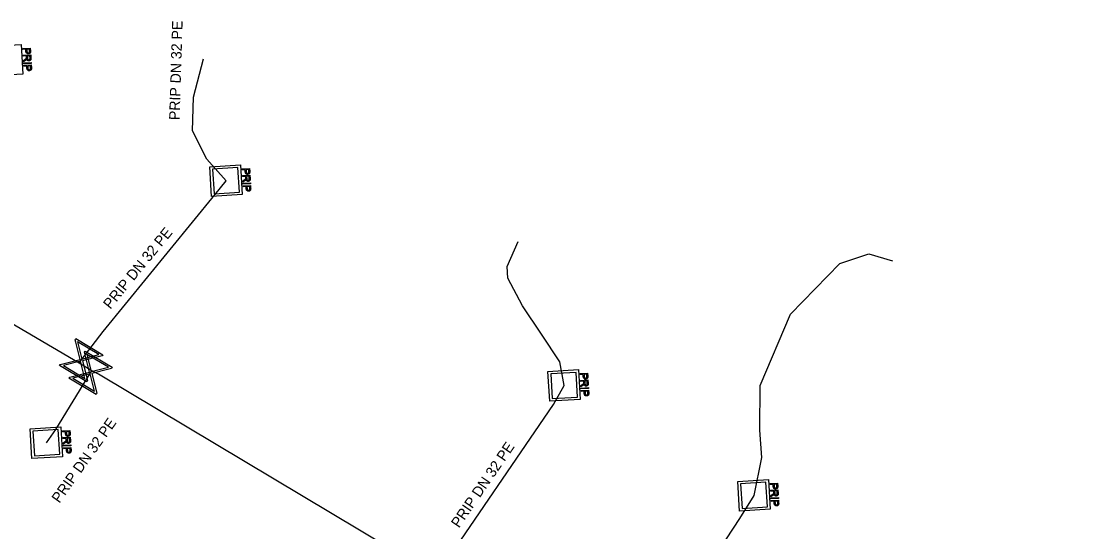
# Model space of a CAD drawing. Extents: x -643544 to -637295, y -1119190 to -1111715.
# Drawn here: x -641968.8 to -641917.8, y -1113600.1 to -1113575.9 of the extents above; entities that cross this region are included whole.
import ezdxf

# ---------------------------------------------------------------- set-up
doc = ezdxf.new("R2010")
doc.units = 0
for name, color, linetype in [('Default', 7, 'Continuous'), ('VP Popis přípojky', 7, 'Continuous'), ('VP Přípojka', 7, 'Continuous'), ('VP Řad', 7, 'Continuous'), ('VP Šachta', 7, 'Continuous'), ('VP Šoupě', 7, 'Continuous')]:
    doc.layers.add(name, color=color, linetype=linetype)

msp = doc.modelspace()

# ---------------------------------------------------------------- linework, layer by layer
at = {"layer": 'Default'}
for points in [[(-641968.59, -1113577.714), (-641968.558, -1113577.692), (-641968.542, -1113577.677), (-641968.526, -1113577.663), (-641968.52, -1113577.652), (-641968.514, -1113577.64), (-641968.512, -1113577.629), (-641968.51, -1113577.622), (-641968.511, -1113577.603)], [(-641968.309, -1113577.648), (-641968.306, -1113577.695), (-641968.315, -1113577.721), (-641968.323, -1113577.746), (-641968.346, -1113577.763), (-641968.37, -1113577.779), (-641968.399, -1113577.78), (-641968.438, -1113577.783), (-641968.465, -1113577.76), (-641968.492, -1113577.737), (-641968.502, -1113577.686), (-641968.511, -1113577.705), (-641968.519, -1113577.715), (-641968.536, -1113577.737), (-641968.564, -1113577.757)], [(-641968.329, -1113577.304), (-641968.327, -1113577.34), (-641968.33, -1113577.359), (-641968.333, -1113577.385), (-641968.344, -1113577.404), (-641968.355, -1113577.423), (-641968.376, -1113577.435), (-641968.398, -1113577.446), (-641968.425, -1113577.448), (-641968.471, -1113577.451), (-641968.504, -1113577.424), (-641968.536, -1113577.397), (-641968.541, -1113577.321)], [(-641968.499, -1113577.319), (-641968.497, -1113577.365), (-641968.479, -1113577.383), (-641968.46, -1113577.401), (-641968.429, -1113577.399), (-641968.407, -1113577.398), (-641968.392, -1113577.386), (-641968.376, -1113577.374), (-641968.373, -1113577.356), (-641968.37, -1113577.343), (-641968.372, -1113577.31)], [(-641968.468, -1113577.647), (-641968.466, -1113577.68), (-641968.458, -1113577.698), (-641968.451, -1113577.716), (-641968.435, -1113577.724), (-641968.42, -1113577.733), (-641968.402, -1113577.732), (-641968.378, -1113577.73), (-641968.362, -1113577.711), (-641968.347, -1113577.692), (-641968.349, -1113577.651)], [(-641968.284, -1113578.105), (-641968.281, -1113578.14), (-641968.284, -1113578.16), (-641968.287, -1113578.186), (-641968.298, -1113578.205), (-641968.31, -1113578.224), (-641968.331, -1113578.235), (-641968.352, -1113578.247), (-641968.379, -1113578.249), (-641968.425, -1113578.251), (-641968.458, -1113578.225), (-641968.491, -1113578.198), (-641968.495, -1113578.122)], [(-641968.454, -1113578.12), (-641968.451, -1113578.166), (-641968.433, -1113578.184), (-641968.415, -1113578.202), (-641968.383, -1113578.2), (-641968.361, -1113578.199), (-641968.346, -1113578.187), (-641968.331, -1113578.175), (-641968.327, -1113578.156), (-641968.324, -1113578.144), (-641968.326, -1113578.111)], [(-641957.919, -1113583.024), (-641957.917, -1113583.06), (-641957.92, -1113583.079), (-641957.923, -1113583.105), (-641957.934, -1113583.124), (-641957.945, -1113583.143), (-641957.966, -1113583.155), (-641957.988, -1113583.166), (-641958.015, -1113583.168), (-641958.061, -1113583.171), (-641958.094, -1113583.144), (-641958.126, -1113583.117), (-641958.131, -1113583.041)], [(-641958.089, -1113583.039), (-641958.087, -1113583.085), (-641958.069, -1113583.103), (-641958.05, -1113583.121), (-641958.019, -1113583.119), (-641957.997, -1113583.118), (-641957.982, -1113583.106), (-641957.966, -1113583.094), (-641957.963, -1113583.076), (-641957.96, -1113583.063), (-641957.962, -1113583.03)], [(-641958.18, -1113583.434), (-641958.148, -1113583.412), (-641958.132, -1113583.397), (-641958.116, -1113583.383), (-641958.11, -1113583.372), (-641958.104, -1113583.36), (-641958.102, -1113583.349), (-641958.1, -1113583.342), (-641958.101, -1113583.323)], [(-641957.899, -1113583.368), (-641957.896, -1113583.415), (-641957.905, -1113583.441), (-641957.913, -1113583.466), (-641957.936, -1113583.483), (-641957.96, -1113583.499), (-641957.989, -1113583.5), (-641958.028, -1113583.503), (-641958.055, -1113583.48), (-641958.082, -1113583.457), (-641958.092, -1113583.406), (-641958.101, -1113583.425), (-641958.109, -1113583.435), (-641958.126, -1113583.457), (-641958.154, -1113583.477)], [(-641957.874, -1113583.825), (-641957.871, -1113583.86), (-641957.874, -1113583.88), (-641957.877, -1113583.906), (-641957.888, -1113583.925), (-641957.9, -1113583.944), (-641957.921, -1113583.955), (-641957.942, -1113583.967), (-641957.969, -1113583.969), (-641958.015, -1113583.971), (-641958.048, -1113583.945), (-641958.081, -1113583.918), (-641958.085, -1113583.842)], [(-641958.058, -1113583.367), (-641958.056, -1113583.4), (-641958.048, -1113583.418), (-641958.041, -1113583.436), (-641958.025, -1113583.444), (-641958.01, -1113583.453), (-641957.992, -1113583.452), (-641957.968, -1113583.45), (-641957.952, -1113583.431), (-641957.937, -1113583.412), (-641957.939, -1113583.371)], [(-641958.044, -1113583.84), (-641958.041, -1113583.886), (-641958.023, -1113583.904), (-641958.005, -1113583.922), (-641957.973, -1113583.92), (-641957.951, -1113583.919), (-641957.936, -1113583.907), (-641957.921, -1113583.895), (-641957.917, -1113583.876), (-641957.914, -1113583.864), (-641957.916, -1113583.831)], [(-641941.869, -1113592.744), (-641941.867, -1113592.78), (-641941.87, -1113592.799), (-641941.873, -1113592.825), (-641941.884, -1113592.844), (-641941.895, -1113592.863), (-641941.916, -1113592.875), (-641941.938, -1113592.886), (-641941.965, -1113592.888), (-641942.011, -1113592.891), (-641942.044, -1113592.864), (-641942.076, -1113592.837), (-641942.081, -1113592.761)], [(-641942.039, -1113592.759), (-641942.037, -1113592.805), (-641942.019, -1113592.823), (-641942, -1113592.841), (-641941.969, -1113592.839), (-641941.947, -1113592.838), (-641941.932, -1113592.826), (-641941.916, -1113592.814), (-641941.913, -1113592.796), (-641941.91, -1113592.783), (-641941.912, -1113592.75)], [(-641942.13, -1113593.154), (-641942.098, -1113593.132), (-641942.082, -1113593.117), (-641942.066, -1113593.103), (-641942.06, -1113593.092), (-641942.054, -1113593.08), (-641942.052, -1113593.069), (-641942.05, -1113593.062), (-641942.051, -1113593.043)], [(-641941.849, -1113593.088), (-641941.846, -1113593.135), (-641941.855, -1113593.161), (-641941.863, -1113593.186), (-641941.886, -1113593.203), (-641941.91, -1113593.219), (-641941.939, -1113593.22), (-641941.978, -1113593.223), (-641942.005, -1113593.2), (-641942.032, -1113593.177), (-641942.042, -1113593.126), (-641942.051, -1113593.145), (-641942.059, -1113593.155), (-641942.076, -1113593.177), (-641942.104, -1113593.197)], [(-641942.008, -1113593.087), (-641942.006, -1113593.12), (-641941.998, -1113593.138), (-641941.991, -1113593.156), (-641941.975, -1113593.164), (-641941.96, -1113593.173), (-641941.942, -1113593.172), (-641941.918, -1113593.17), (-641941.902, -1113593.151), (-641941.887, -1113593.132), (-641941.889, -1113593.091)], [(-641941.824, -1113593.545), (-641941.821, -1113593.58), (-641941.824, -1113593.6), (-641941.827, -1113593.626), (-641941.838, -1113593.645), (-641941.85, -1113593.664), (-641941.871, -1113593.675), (-641941.892, -1113593.687), (-641941.919, -1113593.689), (-641941.965, -1113593.691), (-641941.998, -1113593.665), (-641942.031, -1113593.638), (-641942.035, -1113593.562)], [(-641941.994, -1113593.56), (-641941.991, -1113593.606), (-641941.973, -1113593.624), (-641941.955, -1113593.642), (-641941.923, -1113593.64), (-641941.901, -1113593.639), (-641941.886, -1113593.627), (-641941.871, -1113593.615), (-641941.867, -1113593.596), (-641941.864, -1113593.584), (-641941.866, -1113593.551)], [(-641966.449, -1113595.464), (-641966.447, -1113595.5), (-641966.45, -1113595.519), (-641966.453, -1113595.545), (-641966.464, -1113595.564), (-641966.475, -1113595.583), (-641966.496, -1113595.595), (-641966.518, -1113595.606), (-641966.545, -1113595.608), (-641966.591, -1113595.611), (-641966.624, -1113595.584), (-641966.656, -1113595.557), (-641966.661, -1113595.481)], [(-641966.619, -1113595.479), (-641966.617, -1113595.525), (-641966.599, -1113595.543), (-641966.58, -1113595.561), (-641966.549, -1113595.559), (-641966.527, -1113595.558), (-641966.512, -1113595.546), (-641966.496, -1113595.534), (-641966.493, -1113595.516), (-641966.49, -1113595.503), (-641966.492, -1113595.47)], [(-641966.71, -1113595.874), (-641966.678, -1113595.852), (-641966.662, -1113595.837), (-641966.646, -1113595.823), (-641966.64, -1113595.812), (-641966.634, -1113595.8), (-641966.632, -1113595.789), (-641966.63, -1113595.782), (-641966.631, -1113595.763)], [(-641966.429, -1113595.808), (-641966.426, -1113595.855), (-641966.435, -1113595.881), (-641966.443, -1113595.906), (-641966.466, -1113595.923), (-641966.49, -1113595.939), (-641966.519, -1113595.94), (-641966.558, -1113595.943), (-641966.585, -1113595.92), (-641966.612, -1113595.897), (-641966.622, -1113595.846), (-641966.631, -1113595.865), (-641966.639, -1113595.875), (-641966.656, -1113595.897), (-641966.684, -1113595.917)], [(-641966.588, -1113595.807), (-641966.586, -1113595.84), (-641966.578, -1113595.858), (-641966.571, -1113595.876), (-641966.555, -1113595.884), (-641966.54, -1113595.893), (-641966.522, -1113595.892), (-641966.498, -1113595.89), (-641966.482, -1113595.871), (-641966.467, -1113595.852), (-641966.469, -1113595.811)], [(-641966.404, -1113596.265), (-641966.401, -1113596.3), (-641966.404, -1113596.32), (-641966.407, -1113596.346), (-641966.418, -1113596.365), (-641966.43, -1113596.384), (-641966.451, -1113596.395), (-641966.472, -1113596.407), (-641966.499, -1113596.409), (-641966.545, -1113596.411), (-641966.578, -1113596.385), (-641966.611, -1113596.358), (-641966.615, -1113596.282)], [(-641966.574, -1113596.28), (-641966.571, -1113596.326), (-641966.553, -1113596.344), (-641966.535, -1113596.362), (-641966.503, -1113596.36), (-641966.481, -1113596.359), (-641966.466, -1113596.347), (-641966.451, -1113596.335), (-641966.447, -1113596.316), (-641966.444, -1113596.304), (-641966.446, -1113596.271)], [(-641932.849, -1113597.964), (-641932.847, -1113598), (-641932.85, -1113598.019), (-641932.853, -1113598.045), (-641932.864, -1113598.064), (-641932.875, -1113598.083), (-641932.896, -1113598.095), (-641932.918, -1113598.106), (-641932.945, -1113598.108), (-641932.991, -1113598.111), (-641933.024, -1113598.084), (-641933.056, -1113598.057), (-641933.061, -1113597.981)], [(-641933.019, -1113597.979), (-641933.017, -1113598.025), (-641932.999, -1113598.043), (-641932.98, -1113598.061), (-641932.949, -1113598.059), (-641932.927, -1113598.058), (-641932.912, -1113598.046), (-641932.896, -1113598.034), (-641932.893, -1113598.016), (-641932.89, -1113598.003), (-641932.892, -1113597.97)], [(-641933.11, -1113598.374), (-641933.078, -1113598.352), (-641933.062, -1113598.337), (-641933.046, -1113598.323), (-641933.04, -1113598.312), (-641933.034, -1113598.3), (-641933.032, -1113598.289), (-641933.03, -1113598.282), (-641933.031, -1113598.263)], [(-641932.829, -1113598.308), (-641932.826, -1113598.355), (-641932.835, -1113598.381), (-641932.843, -1113598.406), (-641932.866, -1113598.423), (-641932.89, -1113598.439), (-641932.919, -1113598.44), (-641932.958, -1113598.443), (-641932.985, -1113598.42), (-641933.012, -1113598.397), (-641933.022, -1113598.346), (-641933.031, -1113598.365), (-641933.039, -1113598.375), (-641933.056, -1113598.397), (-641933.084, -1113598.417)], [(-641932.988, -1113598.307), (-641932.986, -1113598.34), (-641932.978, -1113598.358), (-641932.971, -1113598.376), (-641932.955, -1113598.384), (-641932.94, -1113598.393), (-641932.922, -1113598.392), (-641932.898, -1113598.39), (-641932.882, -1113598.371), (-641932.867, -1113598.352), (-641932.869, -1113598.311)], [(-641932.804, -1113598.765), (-641932.801, -1113598.8), (-641932.804, -1113598.82), (-641932.807, -1113598.846), (-641932.818, -1113598.865), (-641932.83, -1113598.884), (-641932.851, -1113598.895), (-641932.872, -1113598.907), (-641932.899, -1113598.909), (-641932.945, -1113598.911), (-641932.978, -1113598.885), (-641933.011, -1113598.858), (-641933.015, -1113598.782)], [(-641932.974, -1113598.78), (-641932.971, -1113598.826), (-641932.953, -1113598.844), (-641932.935, -1113598.862), (-641932.903, -1113598.86), (-641932.881, -1113598.859), (-641932.866, -1113598.847), (-641932.851, -1113598.835), (-641932.847, -1113598.816), (-641932.844, -1113598.804), (-641932.846, -1113598.771)]]:
    msp.add_open_spline(points, degree=3, dxfattribs=at)
at = {"layer": 'VP Přípojka'}
for points in [[(-641959.04, -1113583.47), (-641959.96, -1113582.44), (-641960.63, -1113581.11), (-641960.58, -1113579.5), (-641960.12, -1113577.69)], [(-641966.02, -1113592.14), (-641965.92, -1113591.99), (-641964.88, -1113590.63), (-641959.58, -1113584.14), (-641959.04, -1113583.47)], [(-641942.99, -1113593.19), (-641943.2, -1113592.07), (-641944.06, -1113590.76), (-641944.97, -1113589.41), (-641945.66, -1113588.1), (-641945.69, -1113587.55), (-641945.17, -1113586.36)], [(-641933.97, -1113598.41), (-641933.6, -1113596.62), (-641933.7, -1113595.31), (-641933.68, -1113593.2), (-641932.24, -1113589.81), (-641929.9, -1113587.4), (-641928.53, -1113586.94), (-641927.4, -1113587.27)], [(-641967.57, -1113595.91), (-641967.13, -1113595.29), (-641965.472, -1113592.587), (-641965.41, -1113592.49)], [(-641949.06, -1113602.26), (-641948.99, -1113602.13), (-641943.5, -1113594.09), (-641942.99, -1113593.19)], [(-641940.095, -1113607.795), (-641939.95, -1113607.6), (-641934.64, -1113599.51), (-641933.97, -1113598.41)]]:
    msp.add_lwpolyline(points, dxfattribs=at)
at = {"layer": 'VP Řad'}
msp.add_lwpolyline([(-641859.55, -1113636.01), (-641870.93, -1113636.46), (-641876.19, -1113636.24), (-641882.45, -1113635.53), (-641889.22, -1113633.78), (-641893.42, -1113632.41), (-641895.98, -1113631.55), (-641900.72, -1113629.94), (-641901.77, -1113629.46), (-641906.24, -1113627.68), (-641908.87, -1113626.41), (-641920.89, -1113619.14), (-641921.57, -1113618.77), (-641925.68, -1113616.26), (-641940.06, -1113607.75), (-641944.87, -1113604.7), (-641949.06, -1113602.26), (-641949.88, -1113601.76), (-641965.1, -1113592.66), (-641965.255, -1113592.575), (-641965.41, -1113592.49), (-641966.02, -1113592.14), (-641975.16, -1113586.77)], dxfattribs=at)
at = {"layer": 'VP Šachta'}
for points in [[(-641968.687, -1113578.413), (-641970.136, -1113578.498), (-641970.219, -1113577.087), (-641968.77, -1113577.002), (-641968.687, -1113578.413)], [(-641968.695, -1113577.191), (-641968.337, -1113577.17), (-641968.329, -1113577.304)], [(-641968.541, -1113577.321), (-641968.546, -1113577.229), (-641968.692, -1113577.237), (-641968.695, -1113577.191)], [(-641968.677, -1113577.51), (-641968.318, -1113577.489), (-641968.309, -1113577.648)], [(-641968.511, -1113577.603), (-641968.514, -1113577.549), (-641968.674, -1113577.558), (-641968.677, -1113577.51)], [(-641968.564, -1113577.757), (-641968.658, -1113577.825), (-641968.662, -1113577.765), (-641968.59, -1113577.714)], [(-641968.372, -1113577.31), (-641968.377, -1113577.219), (-641968.505, -1113577.226)], [(-641968.505, -1113577.226), (-641968.499, -1113577.319)], [(-641968.349, -1113577.651), (-641968.356, -1113577.539), (-641968.474, -1113577.546)], [(-641968.474, -1113577.546), (-641968.468, -1113577.647)], [(-641968.657, -1113577.874), (-641968.298, -1113577.853), (-641968.296, -1113577.899), (-641968.654, -1113577.92), (-641968.657, -1113577.874)], [(-641968.65, -1113577.992), (-641968.291, -1113577.971), (-641968.284, -1113578.105)], [(-641968.495, -1113578.122), (-641968.501, -1113578.03), (-641968.647, -1113578.038), (-641968.65, -1113577.992)], [(-641968.326, -1113578.111), (-641968.331, -1113578.02), (-641968.459, -1113578.027)], [(-641968.459, -1113578.027), (-641968.454, -1113578.12)], [(-641958.277, -1113584.133), (-641959.726, -1113584.218), (-641959.809, -1113582.807), (-641958.36, -1113582.722), (-641958.277, -1113584.133)], [(-641958.476, -1113582.85), (-641959.679, -1113582.92), (-641959.61, -1113584.09), (-641958.407, -1113584.02), (-641958.476, -1113582.85)], [(-641958.285, -1113582.911), (-641957.927, -1113582.89), (-641957.919, -1113583.024)], [(-641958.131, -1113583.041), (-641958.136, -1113582.949), (-641958.282, -1113582.957), (-641958.285, -1113582.911)], [(-641958.267, -1113583.23), (-641957.908, -1113583.209), (-641957.899, -1113583.368)], [(-641958.101, -1113583.323), (-641958.104, -1113583.269), (-641958.264, -1113583.278), (-641958.267, -1113583.23)], [(-641957.962, -1113583.03), (-641957.967, -1113582.939), (-641958.095, -1113582.946)], [(-641958.095, -1113582.946), (-641958.089, -1113583.039)], [(-641957.939, -1113583.371), (-641957.946, -1113583.259), (-641958.064, -1113583.266)], [(-641958.064, -1113583.266), (-641958.058, -1113583.367)], [(-641958.154, -1113583.477), (-641958.248, -1113583.545), (-641958.252, -1113583.485), (-641958.18, -1113583.434)], [(-641958.247, -1113583.594), (-641957.888, -1113583.573), (-641957.886, -1113583.619), (-641958.244, -1113583.64), (-641958.247, -1113583.594)], [(-641958.24, -1113583.712), (-641957.881, -1113583.691), (-641957.874, -1113583.825)], [(-641958.085, -1113583.842), (-641958.091, -1113583.75), (-641958.237, -1113583.758), (-641958.24, -1113583.712)], [(-641957.916, -1113583.831), (-641957.921, -1113583.74), (-641958.049, -1113583.747)], [(-641958.049, -1113583.747), (-641958.044, -1113583.84)], [(-641942.227, -1113593.853), (-641943.676, -1113593.938), (-641943.759, -1113592.527), (-641942.31, -1113592.442), (-641942.227, -1113593.853)], [(-641942.426, -1113592.57), (-641943.629, -1113592.64), (-641943.56, -1113593.81), (-641942.357, -1113593.74), (-641942.426, -1113592.57)], [(-641942.235, -1113592.631), (-641941.877, -1113592.61), (-641941.869, -1113592.744)], [(-641942.081, -1113592.761), (-641942.086, -1113592.669), (-641942.232, -1113592.677), (-641942.235, -1113592.631)], [(-641942.217, -1113592.95), (-641941.858, -1113592.929), (-641941.849, -1113593.088)], [(-641942.051, -1113593.043), (-641942.054, -1113592.989), (-641942.214, -1113592.998), (-641942.217, -1113592.95)], [(-641941.912, -1113592.75), (-641941.917, -1113592.659), (-641942.045, -1113592.666)], [(-641942.045, -1113592.666), (-641942.039, -1113592.759)], [(-641941.889, -1113593.091), (-641941.896, -1113592.979), (-641942.014, -1113592.986)], [(-641942.014, -1113592.986), (-641942.008, -1113593.087)], [(-641942.104, -1113593.197), (-641942.198, -1113593.265), (-641942.202, -1113593.205), (-641942.13, -1113593.154)], [(-641942.197, -1113593.314), (-641941.838, -1113593.293), (-641941.836, -1113593.339), (-641942.194, -1113593.36), (-641942.197, -1113593.314)], [(-641942.19, -1113593.432), (-641941.831, -1113593.411), (-641941.824, -1113593.545)], [(-641942.035, -1113593.562), (-641942.041, -1113593.47), (-641942.187, -1113593.478), (-641942.19, -1113593.432)], [(-641941.866, -1113593.551), (-641941.871, -1113593.46), (-641941.999, -1113593.467)], [(-641941.999, -1113593.467), (-641941.994, -1113593.56)], [(-641966.807, -1113596.573), (-641968.256, -1113596.658), (-641968.339, -1113595.247), (-641966.89, -1113595.162), (-641966.807, -1113596.573)], [(-641967.006, -1113595.29), (-641968.209, -1113595.36), (-641968.14, -1113596.53), (-641966.937, -1113596.46), (-641967.006, -1113595.29)], [(-641966.815, -1113595.351), (-641966.457, -1113595.33), (-641966.449, -1113595.464)], [(-641966.661, -1113595.481), (-641966.666, -1113595.389), (-641966.812, -1113595.397), (-641966.815, -1113595.351)], [(-641966.492, -1113595.47), (-641966.497, -1113595.379), (-641966.625, -1113595.386)], [(-641966.625, -1113595.386), (-641966.619, -1113595.479)], [(-641966.797, -1113595.67), (-641966.438, -1113595.649), (-641966.429, -1113595.808)], [(-641966.631, -1113595.763), (-641966.634, -1113595.709), (-641966.794, -1113595.718), (-641966.797, -1113595.67)], [(-641966.684, -1113595.917), (-641966.778, -1113595.985), (-641966.782, -1113595.925), (-641966.71, -1113595.874)], [(-641966.777, -1113596.034), (-641966.418, -1113596.013), (-641966.416, -1113596.059), (-641966.774, -1113596.08), (-641966.777, -1113596.034)], [(-641966.469, -1113595.811), (-641966.476, -1113595.699), (-641966.594, -1113595.706)], [(-641966.594, -1113595.706), (-641966.588, -1113595.807)], [(-641966.77, -1113596.152), (-641966.411, -1113596.131), (-641966.404, -1113596.265)], [(-641966.615, -1113596.282), (-641966.621, -1113596.19), (-641966.767, -1113596.198), (-641966.77, -1113596.152)], [(-641966.446, -1113596.271), (-641966.451, -1113596.18), (-641966.579, -1113596.187)], [(-641966.579, -1113596.187), (-641966.574, -1113596.28)], [(-641933.207, -1113599.073), (-641934.656, -1113599.158), (-641934.739, -1113597.747), (-641933.29, -1113597.662), (-641933.207, -1113599.073)], [(-641933.406, -1113597.79), (-641934.609, -1113597.86), (-641934.54, -1113599.03), (-641933.337, -1113598.96), (-641933.406, -1113597.79)], [(-641933.215, -1113597.851), (-641932.857, -1113597.83), (-641932.849, -1113597.964)], [(-641933.061, -1113597.981), (-641933.066, -1113597.889), (-641933.212, -1113597.897), (-641933.215, -1113597.851)], [(-641932.892, -1113597.97), (-641932.897, -1113597.879), (-641933.025, -1113597.886)], [(-641933.025, -1113597.886), (-641933.019, -1113597.979)], [(-641933.197, -1113598.17), (-641932.838, -1113598.149), (-641932.829, -1113598.308)], [(-641933.031, -1113598.263), (-641933.034, -1113598.209), (-641933.194, -1113598.218), (-641933.197, -1113598.17)], [(-641933.084, -1113598.417), (-641933.178, -1113598.485), (-641933.182, -1113598.425), (-641933.11, -1113598.374)], [(-641933.177, -1113598.534), (-641932.818, -1113598.513), (-641932.816, -1113598.559), (-641933.174, -1113598.58), (-641933.177, -1113598.534)], [(-641932.869, -1113598.311), (-641932.876, -1113598.199), (-641932.994, -1113598.206)], [(-641932.994, -1113598.206), (-641932.988, -1113598.307)], [(-641933.17, -1113598.652), (-641932.811, -1113598.631), (-641932.804, -1113598.765)], [(-641933.015, -1113598.782), (-641933.021, -1113598.69), (-641933.167, -1113598.698), (-641933.17, -1113598.652)], [(-641932.846, -1113598.771), (-641932.851, -1113598.68), (-641932.979, -1113598.687)], [(-641932.979, -1113598.687), (-641932.974, -1113598.78)]]:
    msp.add_lwpolyline(points, dxfattribs=at)
at = {"layer": 'VP Šoupě'}
for points in [[(-641966.18, -1113590.962), (-641964.892, -1113591.73), (-641964.926, -1113591.786), (-641965.051, -1113591.814), (-641965.865, -1113592.021), (-641965.626, -1113592.962), (-641965.66, -1113593.018), (-641966.948, -1113592.25), (-641966.914, -1113592.194), (-641965.972, -1113591.957), (-641966.179, -1113591.143), (-641966.214, -1113591.018), (-641966.18, -1113590.962)], [(-641966.093, -1113591.123), (-641965.887, -1113591.936), (-641965.076, -1113591.729), (-641966.093, -1113591.123)], [(-641965.732, -1113591.559), (-641964.444, -1113592.327), (-641964.478, -1113592.383), (-641964.603, -1113592.411), (-641965.417, -1113592.618), (-641965.178, -1113593.559), (-641965.212, -1113593.615), (-641966.5, -1113592.847), (-641966.466, -1113592.791), (-641965.524, -1113592.554), (-641965.731, -1113591.74), (-641965.766, -1113591.615), (-641965.732, -1113591.559)], [(-641965.645, -1113591.72), (-641965.439, -1113592.533), (-641964.628, -1113592.326), (-641965.645, -1113591.72)], [(-641965.742, -1113592.86), (-641965.95, -1113592.043), (-641966.766, -1113592.25), (-641965.742, -1113592.86)], [(-641965.294, -1113593.457), (-641965.502, -1113592.64), (-641966.318, -1113592.847), (-641965.294, -1113593.457)]]:
    msp.add_lwpolyline(points, dxfattribs=at)

# ---------------------------------------------------------------- texts
at = {"layer": 'VP Popis přípojky'}
for rotation, p in [(88.2212, (-641961.248, -1113580.6)), (50.7635, (-641964.537, -1113589.604)), (54.6375, (-641966.956, -1113598.815)), (55.6733, (-641947.982, -1113599.992))]:
    msp.add_text('PRIP DN 32 PE', height=0.5, rotation=rotation, dxfattribs=at).set_placement(p)

doc.saveas('drawing.dxf')
